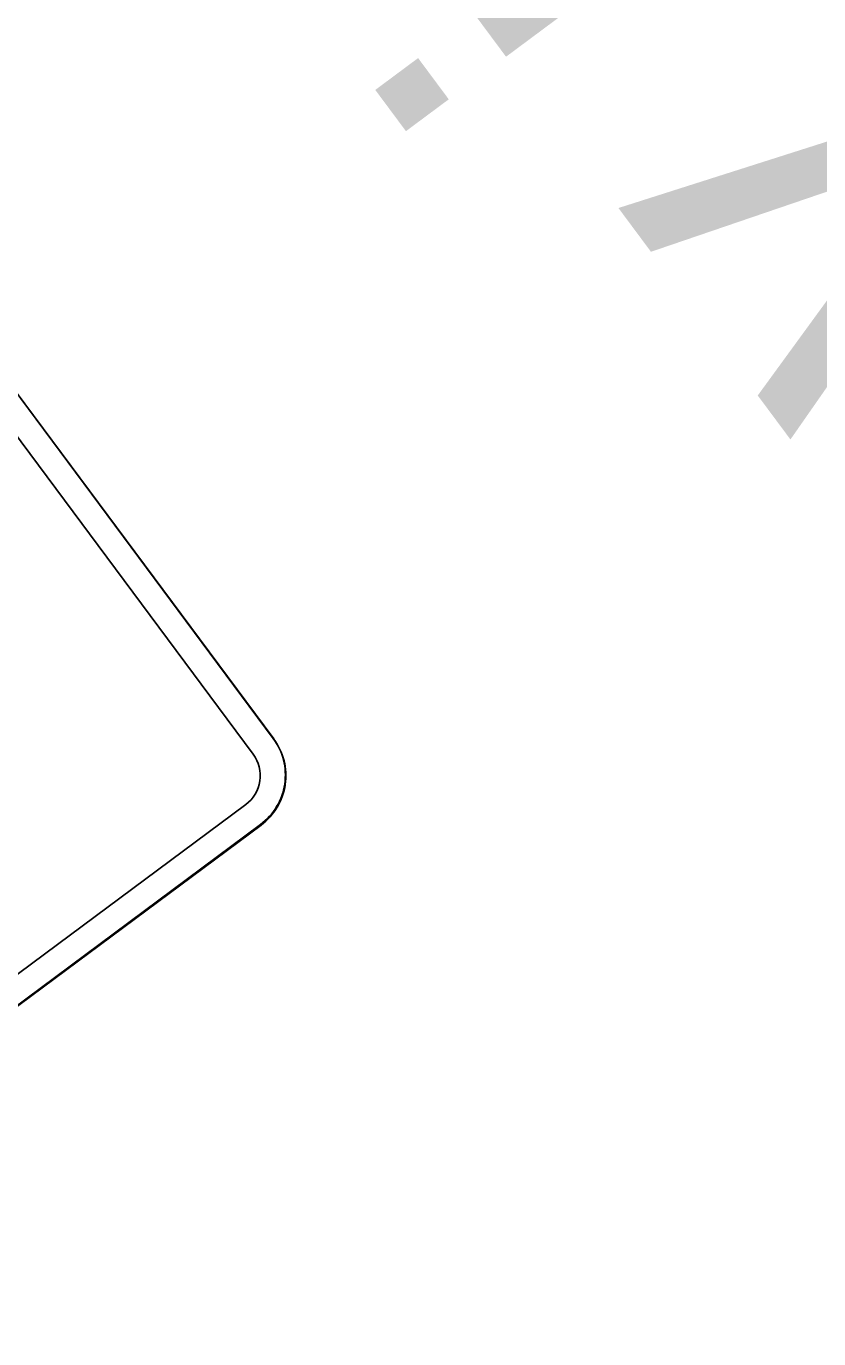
# Model space of a CAD drawing. Extents: x 1581789 to 1622364, y 1043167 to 1103486.
# Drawn here: x 1613249.99 to 1613259.65, y 1096095.81 to 1096111.82 of the extents above; entities that cross this region are included whole.
import ezdxf

# ---------------------------------------------------------------- set-up
doc = ezdxf.new("R2010")
doc.units = 0
doc.layers.add('RD_PD_PatLn2', color=7, linetype='Continuous')

msp = doc.modelspace()

# ---------------------------------------------------------------- linework, layer by layer
at = {"layer": 'RD_PD_PatLn2'}
for p, q in [((1613252.999, 1096103.136), (1613241.968, 1096117.975)), ((1613253.005, 1096103.128), (1613247.448, 1096110.603)), ((1613244.417, 1096095.822), (1613252.844, 1096102.086)), ((1613244.423, 1096095.814), (1613252.85, 1096102.079))]:
    msp.add_line(p, q, dxfattribs=at)
for points in [[(1613241.723, 1096117.781), (1613247.197, 1096110.417), (1613252.754, 1096102.941)], [(1613252.664, 1096102.329), (1613245.295, 1096096.852)]]:
    msp.add_lwpolyline(points, dxfattribs=at)
for centre, radius in [((1613252.397, 1096102.688), 0.75), ((1613252.403, 1096102.68), 0.75), ((1613252.403, 1096102.68), 0.438)]:
    msp.add_arc(centre, radius, 306.6254, 36.6257, dxfattribs=at)

# ---------------------------------------------------------------- texts
for s, p in [('i', (1613259.41, 1096113.508)), ('v', (1613262.609, 1096109.204))]:
    msp.add_text(s, height=5.333, rotation=126.6256, dxfattribs=at).set_placement(p)

doc.saveas('drawing.dxf')
